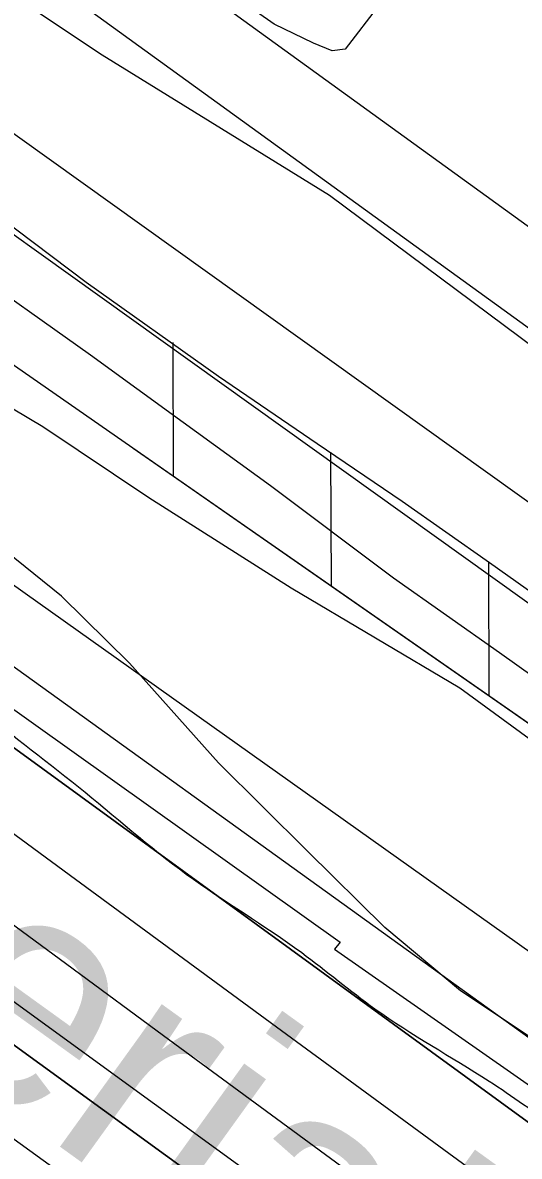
# Model space of a CAD drawing. Extents: x 3734862 to 3772949, y 391520 to 417239.
# Drawn here: x 3762492.1 to 3762672.8, y 399909.7 to 400322.2 of the extents above; entities that cross this region are included whole.
import ezdxf

# ---------------------------------------------------------------- set-up
doc = ezdxf.new("R2010")
doc.units = 0
for name, color, linetype in [('V-FLOD-BASE', 7, 'Continuous'), ('V-GRID-MAJR', 7, 'Continuous'), ('V-LEVE-TOET', 7, 'Continuous'), ('V-RIVR-EDGE', 7, 'Continuous'), ('V-RIVR-IDEN', 7, 'Continuous'), ('V-ROAD-CNTR', 7, 'Continuous'), ('V-RRAP-FSHR', 7, 'Continuous'), ('V-RRAP-RVMT', 7, 'Continuous'), ('V-SITE-VEGE', 7, 'Continuous'), ('V-SURV-LINE', 7, 'Continuous'), ('V-TOPO-DPTH', 7, 'Continuous'), ('V-TOPO-MINR', 7, 'Continuous'), ('V-TOPO-WATR', 7, 'Continuous')]:
    doc.layers.add(name, color=color, linetype=linetype)

msp = doc.modelspace()

# ---------------------------------------------------------------- linework, layer by layer
at = {"layer": 'V-FLOD-BASE'}
msp.add_lwpolyline([(3762360.04, 400336.84), (3762408.98, 400303.98), (3762434.48, 400286.5), (3762464.12, 400266.23), (3762515.1, 400227.82), (3762563.33, 400193.58), (3762599.17, 400169.11), (3762630.19, 400148.14), (3762661.89, 400125.77), (3762691.52, 400104.8), (3762719.77, 400083.85), (3762768.01, 400049.61), (3762803.84, 400023.76), (3762828.65, 400005.59), (3762858.27, 399983.24), (3762881.7, 399966.47), (3762905.82, 399949.7), (3762936.83, 399927.34), (3762962.33, 399910.55), (3763023.67, 399867.23)], dxfattribs=at)
at = {"layer": 'V-GRID-MAJR'}
msp.add_spline([(3762898.11, 397163.15), (3762817.93, 403220.83), (3762737.71, 409281.1), (3762657.5, 415341.38), (3762657.46, 415343.98)], degree=3, dxfattribs=at)
at = {"layer": 'V-LEVE-TOET'}
for points in [[(3763398.85, 399682.94), (3763322.39, 399740.9), (3763234.89, 399806.56), (3763143.94, 399872.93), (3762993.73, 399981.92), (3762872.41, 400063.03), (3762707.73, 400181.81), (3762603.69, 400259.34), (3762520.95, 400310.43), (3762432.72, 400369.17), (3762380.35, 400406.9), (3762321.78, 400450.21), (3762256.36, 400503.25), (3762167.56, 400580), (3762125.57, 400617.66), (3762083.57, 400652.55), (3762035.38, 400693.72), (3761992, 400729.31), (3761935.51, 400773.3), (3761880.42, 400817.28), (3761734.4, 400932.48), (3761642.1, 401005.09)], [(3762304.48, 400352.92), (3762364.41, 400306.14), (3762468.49, 400235.53), (3762516.73, 400201.29), (3762550.49, 400176.84), (3762582.18, 400153.78), (3762626.96, 400120.25), (3762665.56, 400093), (3762697.95, 400069.94), (3762743.42, 400037.1), (3762774.43, 400014.05), (3762832.32, 399973.51), (3762909.51, 399920.39)]]:
    msp.add_lwpolyline(points, dxfattribs=at)
at = {"layer": 'V-RIVR-EDGE'}
msp.add_spline([(3755702.08, 404495.32), (3755757.18, 404470.77), (3755793.3, 404451.23), (3755852.47, 404424.41), (3755881.39, 404415.75), (3755906.23, 404404.38), (3755920.22, 404395.76), (3755948.67, 404379.41), (3755958.16, 404378.93), (3755969.01, 404378), (3755990.69, 404368.45), (3756022.75, 404350.29), (3756054.82, 404336.64), (3756079.66, 404323.02), (3756103.59, 404309.39), (3756144.23, 404288.04), (3756167.69, 404268.99), (3756188.91, 404253.57), (3756231.36, 404233.11), (3756271.56, 404217.19), (3756299.11, 404203.1), (3756403.01, 404163.51), (3756460.37, 404140.31), (3756508.69, 404114.87), (3756530.82, 404103.96), (3756588.18, 404078.04), (3756639.21, 404052.15), (3756694.29, 404019.45), (3756726.8, 403998.12), (3756735.82, 403989.06), (3756740.32, 403979.55), (3756740.3, 403973.22), (3756740.74, 403967.79), (3756747.5, 403960.54), (3756759.69, 403953.73), (3756786.34, 403941.46), (3756814.34, 403929.18), (3756864.47, 403904.64), (3756889.32, 403895.98), (3756899.72, 403897.32), (3756908.33, 403901.82), (3756919.18, 403901.34), (3756933.18, 403894.07), (3756945.83, 403892.68), (3756956.23, 403893.11), (3756962.12, 403897.16), (3756970.71, 403896.69), (3756978.39, 403894.41), (3756992.41, 403894.83), (3757002.82, 403897.51), (3757019.1, 403901.54), (3757027.7, 403901.52), (3757034.02, 403901.05), (3757036.27, 403896.53), (3757036.71, 403891.1), (3757038.5, 403883.41), (3757046.62, 403874.34), (3757060.62, 403866.17), (3757076.41, 403853.92), (3757104.39, 403831.25), (3757122.44, 403816.73), (3757145.47, 403804.47), (3757165.34, 403796.73), (3757181.6, 403787.2), (3757194.24, 403777.67), (3757213.65, 403765.41), (3757229.9, 403756.33), (3757251.58, 403745.88), (3757266.49, 403741.32), (3757283.2, 403734.49), (3757308.94, 403720.87), (3757360.42, 403694.06), (3757393.83, 403670.92), (3757429.96, 403657.26), (3757461.59, 403645.43), (3757505.4, 403628.14), (3757548.31, 403610.4), (3757591.66, 403587.23), (3757649.45, 403552.27), (3757711.75, 403512.78), (3757753.76, 403493.23), (3757766.86, 403487.78), (3757773.19, 403487.76), (3757785.86, 403494.06), (3757794.45, 403494.04), (3757803.49, 403489.49), (3757807.08, 403480.89), (3757810.64, 403456.02), (3757814.23, 403447.87), (3757826.42, 403436.99), (3757854.41, 403422.9), (3757930.26, 403373.88), (3757975.85, 403342.57), (3758005.19, 403323.5), (3758062.07, 403286.74), (3758092.31, 403263.6), (3758175.82, 403209.59), (3758234.51, 403169.2), (3758283.7, 403133.81), (3758328.84, 403103.41), (3758399.23, 403041.74), (3758421.79, 403023.15), (3758438.05, 403017.68), (3758463.83, 403017.62), (3758491.43, 403026.14), (3758504.53, 403022.04), (3758513.56, 403014.33), (3758513.99, 403006.19), (3758499.95, 402997.18), (3758498.12, 402989.95), (3758502.16, 402978.18), (3758510.73, 402969.57), (3758522.02, 402962.76), (3758545.05, 402948.69), (3758582.07, 402926.89), (3758650.23, 402878.79), (3758697.61, 402840.7), (3758721.52, 402820.29), (3758740.94, 402809.39), (3758782.02, 402784.87), (3758831.24, 402755.36), (3758902.12, 402711.78), (3758960.36, 402675.46), (3759018.58, 402634.62), (3759069.59, 402599.68), (3759134.59, 402553.4), (3759185.57, 402508.06), (3759223.48, 402478.12), (3759262.29, 402448.18), (3759321.41, 402402.37), (3759371.51, 402366.07), (3759431.54, 402323.42), (3759463.59, 402300.28), (3759488.86, 402281.68), (3759576.89, 402222.68), (3759626.99, 402186.84), (3759672.12, 402153.72), (3759778.21, 402087.44), (3759832.83, 402050.68), (3759873, 402019.38), (3759909.55, 401989.45), (3760050.81, 401883.75), (3760100.02, 401850.16), (3760145.61, 401819.31), (3760185.77, 401788.01), (3760211.95, 401766.69), (3760254.82, 401734.48), (3760285.51, 401709.08), (3760303.12, 401700.45), (3760325.25, 401691.35), (3760352.78, 401671.39), (3760391.14, 401641), (3760430.41, 401611.96), (3760461.55, 401590.18), (3760536.95, 401542.97), (3760582.99, 401510.76), (3760602.85, 401495.79), (3760629.02, 401477.18), (3760672.36, 401449.49), (3760711.19, 401426.79), (3760818.61, 401347.85), (3760872.33, 401310.64), (3760925.58, 401271.62), (3760948.6, 401251.67), (3761039.76, 401181.81), (3761107.02, 401135.52), (3761151.7, 401104.67), (3761172.93, 401093.31), (3761186.03, 401090.57), (3761199.15, 401092.79), (3761219.51, 401099.07), (3761228.11, 401099.5), (3761233.52, 401095.42), (3761236.67, 401087.73), (3761236.64, 401077.78), (3761228.47, 401063.78), (3761223.03, 401057.47), (3761223.01, 401049.33), (3761228.86, 401039.37), (3761242.39, 401026.67), (3761254.14, 401021.67), (3761266.79, 401018.47), (3761292.52, 401001.68), (3761317.34, 400980.37), (3761342.15, 400955.44), (3761463.07, 400853.4), (3761509.99, 400812.14), (3761550.15, 400777.68), (3761585.34, 400746.84), (3761681.47, 400674.26), (3761756.4, 400618.91), (3761817.77, 400572.19), (3761878.26, 400530.44), (3761996.49, 400436.55), (3762057.42, 400389.83), (3762104.8, 400352.63), (3762156.25, 400313.17), (3762204.54, 400277.33), (3762245.17, 400247.84), (3762291.65, 400210.19), (3762325.94, 400182.07), (3762356.18, 400159.84), (3762404.02, 400123.55), (3762432.9, 400101.32), (3762455.49, 400091.32), (3762473.53, 400075.9), (3762512.34, 400044.16), (3762551.6, 400012.41), (3762593.58, 399983.82), (3762620.21, 399963.4), (3762661.74, 399937.08), (3762686.57, 399919.83), (3762793.08, 399841.35), (3762834.61, 399812.76), (3762873.44, 399790.05), (3762923.1, 399758.28), (3762956.96, 399737.4), (3762984.05, 399721.5), (3763024.22, 399693.37), (3763075.23, 399657.52), (3763115.86, 399633.91), (3763172.75, 399601.21), (3763228.74, 399568.52), (3763285.17, 399533.57), (3763344.31, 399494.08), (3763398.47, 399455.06), (3763444.06, 399421.04), (3763484.68, 399391.09), (3763603.38, 399303.08), (3763654.82, 399261.81), (3763661.14, 399259.53), (3763667.01, 399254.54), (3763671.96, 399245.04), (3763696.33, 399224.18), (3763722.94, 399200.15), (3763745.5, 399180.2), (3763818.14, 399117.17), (3763841.61, 399099.47), (3763852.45, 399092.21), (3763858.76, 399084.06), (3763874.99, 399067.29), (3763898, 399045.98), (3763924.62, 399023.76), (3763949, 399007.87), (3763970.2, 398987.47), (3764004.03, 398952.57), (3764028.38, 398926.74), (3764056.8, 398899.54), (3764092.88, 398862.37), (3764130.77, 398826.11), (3764147.01, 398811.6), (3764152.86, 398799.83), (3764162.32, 398783.53), (3764173.58, 398768.58), (3764186.67, 398757.24), (3764206.08, 398746.34), (3764226.87, 398742.22), (3764246.29, 398733.58), (3764269.32, 398717.7), (3764284.2, 398703.19), (3764301.81, 398691.84), (3764323.02, 398678.23), (3764345.14, 398660.99), (3764412.35, 398596.62), (3764457.02, 398559.88), (3764502.6, 398522.69), (3764538.26, 398497.74), (3764566.26, 398486.36), (3764583.89, 398484.51), (3764604.25, 398486.27), (3764616.45, 398486.24), (3764626.39, 398481.69), (3764630.89, 398474.45), (3764636.29, 398461.32), (3764634.9, 398450.02), (3764631.72, 398441.44), (3764633.06, 398434.65), (3764636.21, 398430.12), (3764643.89, 398425.58), (3764661.06, 398421.47), (3764685.44, 398409.2), (3764715.22, 398382), (3764745.45, 398356.15), (3764793.31, 398328), (3764844.31, 398292.6), (3764885.83, 398258.14), (3764918.78, 398234.54), (3764992.82, 398187.79), (3765058.27, 398144.22), (3765088.07, 398128.32), (3765140.91, 398100.15), (3765168.89, 398079.74), (3765193.71, 398061.59), (3765246.12, 398042.02), (3765282.23, 398018.42), (3765309.74, 397989.41), (3765339.95, 397955.42), (3765361.15, 397933.67), (3765382.35, 397911.91), (3765434.69, 397867.92), (3765477.57, 397838.43), (3765508.73, 397823.88), (3765545.3, 397801.18), (3765575.54, 397778.05), (3765617.52, 397749.91), (3765653.64, 397726.31), (3765681.63, 397709.96), (3765727.23, 397684.53), (3765761.99, 397660.02), (3765771.94, 397659.55), (3765788.21, 397659.96), (3765793.64, 397658.14), (3765793.63, 397653.62), (3765785.47, 397648.66), (3765785.47, 397645.5), (3765790.86, 397632.82), (3765800.33, 397623.76), (3765814.78, 397612.87), (3765831.94, 397605.59), (3765847.31, 397603.29), (3765858.15, 397598.75), (3765865.82, 397593.3), (3765888.84, 397576.97), (3765908.7, 397561.54), (3765918.16, 397548.41), (3765919.5, 397542.07), (3765921.3, 397536.19), (3765926.71, 397533.46), (3765933.05, 397534.35), (3765940.73, 397533.43), (3765944.79, 397530.25), (3765956.97, 397519.37), (3765987.67, 397499.85), (3766024.67, 397468.11), (3766059.41, 397438.18), (3766085.13, 397413.25), (3766102.73, 397400.09), (3766131.61, 397377.42), (3766172.69, 397350.18), (3766210.59, 397318.89), (3766264.32, 397285.3), (3766306.76, 397260.78), (3766362.73, 397220.85), (3766381.12, 397208.5)], degree=3, dxfattribs=at)
at = {"layer": 'V-ROAD-CNTR'}
for points in [[(3763353.78, 399756.32), (3763395.76, 399725.99), (3763507.77, 399647.23), (3763490.52, 399622.69), (3763378.34, 399701.55), (3763203.58, 399827.83), (3762973.92, 399995.16), (3762804.05, 400118.33), (3762732.59, 400170.15), (3762480.17, 400352.87), (3762293.35, 400491.16), (3762237.85, 400532.25), (3762013.52, 400712.89), (3761753.65, 400925.42), (3761733.69, 400942.19), (3761669.43, 400996.19), (3761587.45, 401056.46), (3761438.27, 401161.03), (3761249.66, 401297.14), (3761020.52, 401469.45), (3760761.34, 401670.16), (3760490, 401877)], [(3762325.91, 400504.38), (3762497.89, 400377.07), (3762750.19, 400194.44), (3762808.05, 400152.49)]]:
    msp.add_lwpolyline(points, dxfattribs=at)
at = {"layer": 'V-RRAP-FSHR'}
for p, q in [((3762546.92, 400157.02), (3762546.76, 400205.85)), ((3762604.38, 400117.06), (3762604.23, 400165.89)), ((3762661.85, 400077.09), (3762661.7, 400125.92))]:
    msp.add_line(p, q, dxfattribs=at)
for points in [[(3754460.93, 405046.66), (3755005.7, 404860.94), (3755712.42, 404532.38), (3756610.55, 404118.1), (3756963.91, 403918.1), (3757348.8, 403748.53), (3757842.44, 403484.61), (3758500.9, 403026.83), (3759143.8, 402584.15), (3759834.39, 402066.74), (3760444.46, 401629.94), (3760667.45, 401482.98), (3761054.53, 401205.39), (3761588.84, 400792.89), (3762211.73, 400314.43), (3762948.82, 399790.65), (3763371.87, 399516.16), (3763828.66, 399148.5)], [(3764998.22, 398390.52), (3764760.68, 398519.52), (3764522.48, 398668.18), (3764156.84, 398982.99), (3763831.74, 399229.97), (3763537.37, 399441.78), (3763368.02, 399565.45), (3763155.93, 399717.09), (3762782.34, 399993.3), (3762479.05, 400204.22), (3762102.73, 400498.17), (3761742.79, 400796.03), (3761554.49, 400943.7), (3761225.86, 401154.8), (3760827.95, 401453.26), (3760408.26, 401760.51)], [(3762546.92, 400157.02), (3762532.22, 400167.24)], [(3762604.38, 400117.06), (3762546.91, 400157.03)], [(3762661.85, 400077.09), (3762604.38, 400117.06)], [(3762719.32, 400037.12), (3762661.85, 400077.09)]]:
    msp.add_lwpolyline(points, dxfattribs=at)
at = {"layer": 'V-RRAP-RVMT'}
for p, q in [((3762385.04, 400146.22), (3762607.59, 399987.58)), ((3762607.59, 399987.58), (3762605.49, 399985.09)), ((3762605.49, 399985.09), (3762700.62, 399918.63))]:
    msp.add_line(p, q, dxfattribs=at)
at = {"layer": 'V-SITE-VEGE'}
for points in [[(3762691.33, 399943.37), (3762651.35, 399969.94), (3762623.81, 399992.97), (3762595.6, 400020.85), (3762563.27, 400052.91), (3762530.97, 400089.12), (3762506.21, 400113.52), (3762475.91, 400137.95), (3762421.38, 400163.23), (3762393.06, 400173.11), (3762355.12, 400194.82), (3762319.98, 400219.98), (3762261.4, 400261.21), (3762226.27, 400288.44), (3762161.56, 400344.26)], [(3762621.84, 400328.88), (3762609.44, 400312.58), (3762604.65, 400311.92), (3762597.85, 400314.7), (3762583.55, 400321.62), (3762559.09, 400338.85)], [(3762283.73, 400334.59), (3762329.89, 400300.36), (3762382.26, 400261.25), (3762424.27, 400228.43), (3762466.28, 400194.92), (3762499.39, 400175.32), (3762537.99, 400149.45), (3762589.7, 400116.57), (3762651.07, 400080.17), (3762712.4, 400035.45), (3762824.03, 399955.79), (3762886.04, 399910.38)]]:
    msp.add_lwpolyline(points, dxfattribs=at)
at = {"layer": 'V-SURV-LINE'}
for points in [[(3762240.78, 400459.5), (3764023.61, 399183.18)], [(3764006.14, 399158.79), (3762223.31, 400435.11)]]:
    msp.add_lwpolyline(points, dxfattribs=at)
at = {"layer": 'V-TOPO-DPTH'}
for points in [[(3763624.98, 399209.7), (3763175.67, 399498.93), (3763151.71, 399514.47), (3763127.83, 399530.12), (3763104.05, 399545.93), (3763080.34, 399561.86), (3763056.78, 399577.99), (3763033.35, 399594.31), (3763010.11, 399610.9), (3762987, 399627.67), (3762543.32, 399953.57), (3762510.45, 399977.75), (3762477.61, 400001.97), (3762444.8, 400026.24), (3762412.03, 400050.55), (3762409.29, 400052.58), (3762377.93, 400075.94), (3762346.6, 400099.34), (3762315.33, 400122.81), (3762284.09, 400146.34), (3761746.55, 400552.11)], [(3763624.98, 399209.7), (3763175.67, 399498.93), (3763151.71, 399514.47), (3763127.83, 399530.12), (3763104.05, 399545.93), (3763080.34, 399561.86), (3763056.78, 399577.99), (3763033.35, 399594.31), (3763010.11, 399610.9), (3762987, 399627.67), (3762543.32, 399953.57), (3762510.45, 399977.75), (3762477.61, 400001.97), (3762444.8, 400026.24), (3762412.03, 400050.55), (3762409.29, 400052.58), (3762377.93, 400075.94), (3762346.6, 400099.34), (3762315.33, 400122.81), (3762284.09, 400146.34), (3761746.55, 400552.11)], [(3761721.91, 400535.67), (3762154.19, 400200.2), (3762182.59, 400178.22), (3762211.03, 400156.28), (3762239.52, 400134.41), (3762268.05, 400112.6), (3762313.1, 400078.23), (3762319.15, 400073.65), (3762325.22, 400069.1), (3762331.32, 400064.59), (3762337.45, 400060.11), (3762819.72, 399709.8), (3762852.41, 399686.26), (3762885.24, 399662.92), (3762918.28, 399639.86), (3762951.44, 399616.99), (3763005.53, 399580.04), (3763011.76, 399575.8), (3763018.01, 399571.58), (3763024.27, 399567.4), (3763030.55, 399563.23), (3763175.44, 399467.53), (3763254.23, 399415.62), (3763333.1, 399363.83)], [(3761721.91, 400535.67), (3762154.19, 400200.2), (3762182.59, 400178.22), (3762211.03, 400156.28), (3762239.52, 400134.41), (3762268.05, 400112.6), (3762313.1, 400078.23), (3762319.15, 400073.65), (3762325.22, 400069.1), (3762331.32, 400064.59), (3762337.45, 400060.11), (3762819.72, 399709.8), (3762852.41, 399686.26), (3762885.24, 399662.92), (3762918.28, 399639.86), (3762951.44, 399616.99), (3763005.53, 399580.04), (3763011.76, 399575.8), (3763018.01, 399571.58), (3763024.27, 399567.4), (3763030.55, 399563.23), (3763175.44, 399467.53), (3763254.23, 399415.62), (3763333.1, 399363.83)], [(3762093.86, 400353.63), (3762149.94, 400310.65), (3762206.23, 400267.95), (3762262.66, 400225.43), (3762353.75, 400157.15), (3762364.76, 400148.93), (3762375.8, 400140.75), (3762386.87, 400132.61), (3762397.96, 400124.5), (3762742.09, 399874.03), (3762795.75, 399835.03), (3762849.45, 399796.06), (3762903.2, 399757.16), (3762956.98, 399718.31), (3763038.89, 399659.21), (3763051.76, 399649.96), (3763064.65, 399640.75), (3763077.58, 399631.6), (3763090.54, 399622.47), (3763453.45, 399368.04)], [(3763533.75, 399203.88), (3763035.56, 399537.34), (3763021.57, 399546.72), (3763007.57, 399556.11), (3762993.59, 399565.52), (3762979.62, 399574.94), (3762848.44, 399663.46), (3762769.16, 399717.53), (3762690.23, 399772.12), (3762611.84, 399827.48), (3762533.82, 399883.36), (3762343.97, 400020.74), (3762326.51, 400033.52), (3762309.15, 400046.42), (3762291.92, 400059.52), (3762274.79, 400072.73), (3762162.59, 400160.28), (3762089.44, 400217.38), (3762016.29, 400274.49), (3761943.16, 400331.61)], [(3763533.75, 399203.88), (3763035.56, 399537.34), (3763021.57, 399546.72), (3763007.57, 399556.11), (3762993.59, 399565.52), (3762979.62, 399574.94), (3762848.44, 399663.46), (3762769.16, 399717.53), (3762690.23, 399772.12), (3762611.84, 399827.48), (3762533.82, 399883.36), (3762343.97, 400020.74), (3762326.51, 400033.52), (3762309.15, 400046.42), (3762291.92, 400059.52), (3762274.79, 400072.73), (3762162.59, 400160.28), (3762089.44, 400217.38), (3762016.29, 400274.49), (3761943.16, 400331.61)]]:
    msp.add_lwpolyline(points, dxfattribs=at)
at = {"layer": 'V-TOPO-MINR'}
for points in [[(3763691.4, 399228.17), (3763083.64, 399659.66), (3763081.53, 399661.15), (3763079.42, 399662.65), (3763077.31, 399664.16), (3763075.21, 399665.66), (3763061.17, 399675.7), (3763052.04, 399682.24), (3763042.93, 399688.77), (3763033.81, 399695.32), (3763024.71, 399701.87), (3762392.62, 400156.95), (3762390.83, 400158.24), (3762389.05, 400159.54), (3762387.27, 400160.85), (3762385.5, 400162.16), (3762370.43, 400173.41), (3762361.14, 400180.38), (3762351.88, 400187.38), (3762342.67, 400194.44), (3762333.48, 400201.53), (3761742.01, 400660.64)], [(3762950.75, 399630.07), (3762334.51, 400077.97), (3762333.53, 400078.69), (3762332.54, 400079.42), (3762331.56, 400080.15), (3762330.58, 400080.89), (3762322.82, 400086.74), (3762317.97, 400090.42), (3762313.13, 400094.1), (3762308.3, 400097.81), (3762303.48, 400101.52), (3761684.29, 400580.3)], [(3763624.98, 399209.7), (3763175.67, 399498.93), (3763151.71, 399514.47), (3763127.83, 399530.12), (3763104.05, 399545.93), (3763080.34, 399561.86), (3763056.78, 399577.99), (3763033.35, 399594.31), (3763010.11, 399610.9), (3762987, 399627.67), (3762543.32, 399953.57), (3762510.45, 399977.75), (3762477.61, 400001.97), (3762444.8, 400026.24), (3762412.03, 400050.55), (3762409.29, 400052.58), (3762377.93, 400075.94), (3762346.6, 400099.34), (3762315.33, 400122.81), (3762284.09, 400146.34), (3761746.55, 400552.11)], [(3763333.1, 399363.83), (3763254.23, 399415.62), (3763175.44, 399467.53), (3763030.55, 399563.23), (3763024.27, 399567.4), (3763018.01, 399571.58), (3763011.76, 399575.8), (3763005.53, 399580.04), (3762951.44, 399616.99), (3762918.28, 399639.86), (3762885.24, 399662.92), (3762852.41, 399686.26), (3762819.72, 399709.8), (3762337.45, 400060.11), (3762331.32, 400064.59), (3762325.22, 400069.1), (3762319.15, 400073.65), (3762313.1, 400078.23), (3762268.05, 400112.6), (3762239.52, 400134.41), (3762211.03, 400156.28), (3762182.59, 400178.22), (3762154.19, 400200.2), (3761721.91, 400535.67)], [(3763345.8, 399414.28), (3763271.37, 399464.76), (3763197.18, 399515.58), (3763097.97, 399584.04), (3763073.62, 399600.99), (3763049.35, 399618.05), (3763025.21, 399635.3), (3763001.16, 399652.67), (3762811.34, 399790.85), (3762736.23, 399845.61), (3762661.18, 399900.44), (3762586.21, 399955.38), (3762511.29, 400010.39), (3762403.53, 400089.64), (3762382.56, 400105.11), (3762361.62, 400120.64), (3762340.73, 400136.23), (3762319.88, 400151.87), (3762062.17, 400345.8)], [(3763533.75, 399203.88), (3763035.56, 399537.34), (3763021.57, 399546.72), (3763007.57, 399556.11), (3762993.59, 399565.52), (3762979.62, 399574.94), (3762848.44, 399663.46), (3762769.16, 399717.53), (3762690.23, 399772.12), (3762611.84, 399827.48), (3762533.82, 399883.36), (3762343.97, 400020.74), (3762326.51, 400033.52), (3762309.15, 400046.42), (3762291.92, 400059.52), (3762274.79, 400072.73), (3762162.59, 400160.28), (3762089.44, 400217.38), (3762016.29, 400274.49), (3761943.16, 400331.61)]]:
    msp.add_lwpolyline(points, dxfattribs=at)
at = {"layer": 'V-TOPO-WATR'}
msp.add_lwpolyline([(3763453.45, 399368.04), (3763090.54, 399622.47), (3763077.58, 399631.6), (3763064.65, 399640.75), (3763051.76, 399649.96), (3763038.89, 399659.21), (3762956.98, 399718.31), (3762903.2, 399757.16), (3762849.45, 399796.06), (3762795.75, 399835.03), (3762742.09, 399874.03), (3762397.96, 400124.5), (3762386.87, 400132.61), (3762375.8, 400140.75), (3762364.76, 400148.93), (3762353.75, 400157.15), (3762262.66, 400225.43), (3762206.23, 400267.95), (3762149.94, 400310.65), (3762093.86, 400353.63)], dxfattribs=at)

# ---------------------------------------------------------------- texts
at = {"layer": 'V-RIVR-IDEN'}
msp.add_text('Aerial ', height=83, rotation=324.2208, dxfattribs=at).set_placement((3762389.25, 399997.07))

doc.saveas('drawing.dxf')
